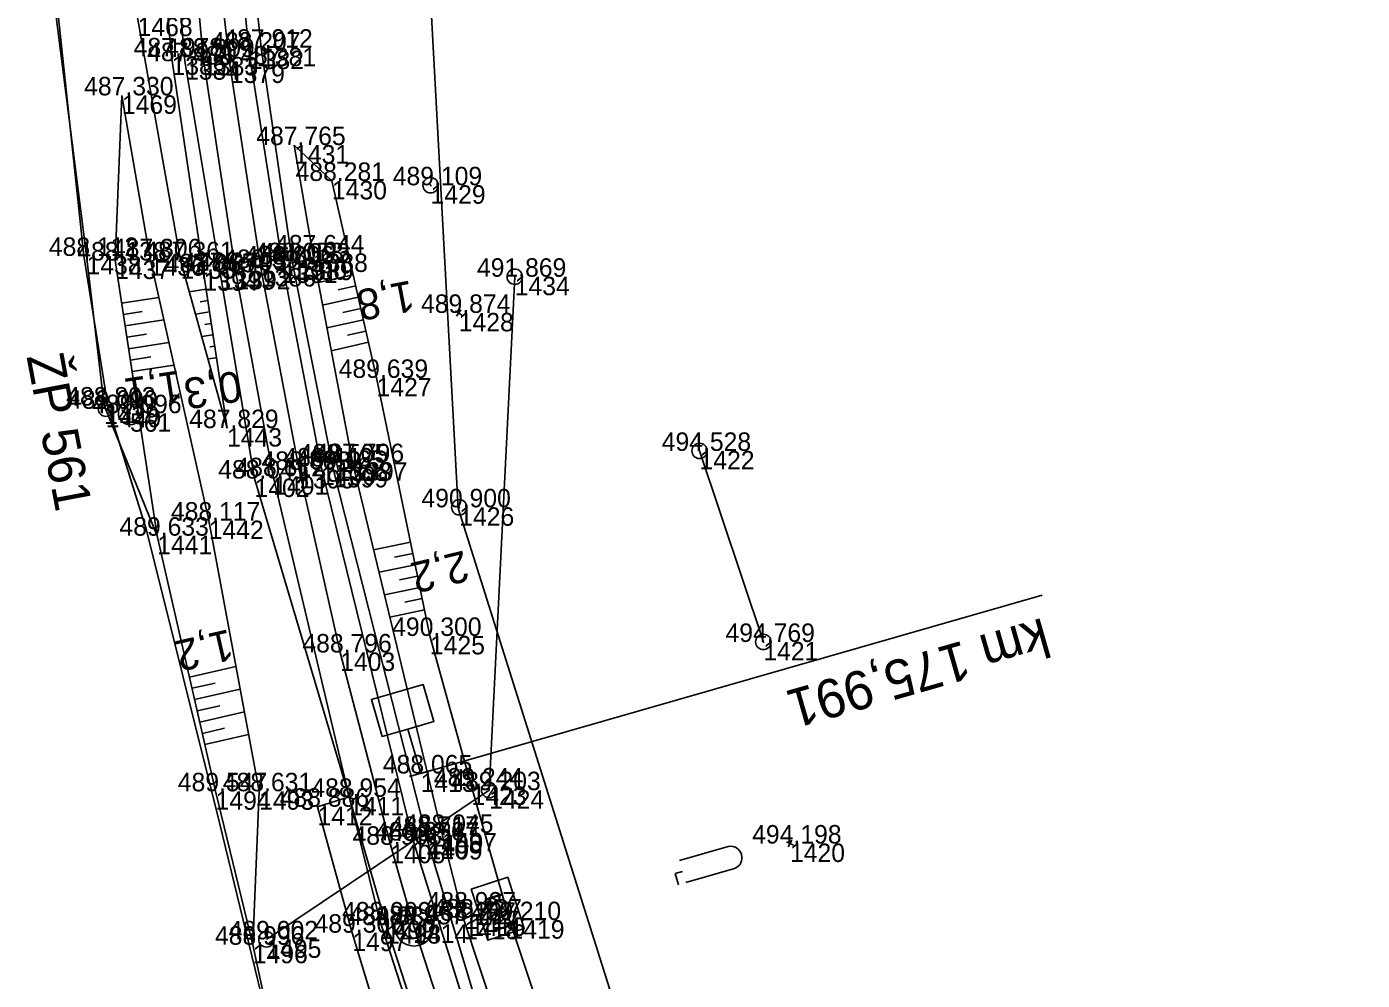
# Model space of a CAD drawing. Extents: x -1234191 to 23050, y -1290331 to -741191.
# Drawn here: x -864824.4 to -864737.7, y -1102188.3 to -1102126.4 of the extents above; entities that cross this region are included whole.
import ezdxf

# ---------------------------------------------------------------- set-up
doc = ezdxf.new("R2010")
doc.units = 0
for name, color, linetype in [('Vrstva 1', 7, 'Continuous'), ('Vrstva 14', 7, 'Continuous'), ('Vrstva 17', 7, 'Continuous'), ('Vrstva 29', 7, 'Continuous'), ('Vrstva 36', 7, 'Continuous'), ('Vrstva 4', 7, 'Continuous'), ('Vrstva 48', 7, 'Continuous'), ('Vrstva 49', 7, 'Continuous'), ('Vrstva 53', 7, 'Continuous'), ('Vrstva 55', 7, 'Continuous'), ('Vrstva 58', 7, 'Continuous'), ('Vrstva 60', 7, 'Continuous'), ('Vrstva 61', 7, 'Continuous'), ('Vrstva 63', 7, 'Continuous'), ('Vrstva 7', 7, 'Continuous')]:
    doc.layers.add(name, color=color, linetype=linetype)

msp = doc.modelspace()

# ---------------------------------------------------------------- linework, layer by layer
at = {"layer": 'Vrstva 1'}
msp.add_lwpolyline([(-864812.662, -1102116.591), (-864811.223, -1102128.811), (-864809.205, -1102142.027), (-864806.722, -1102155.135), (-864804.065, -1102166.985), (-864800.81, -1102179.473), (-864799.327, -1102184.642), (-864793.276, -1102203.351), (-864788.472, -1102216.217), (-864784.09, -1102226.799), (-864779.051, -1102237.932)], dxfattribs=at)
at = {"layer": 'Vrstva 14'}
for points in [[(-864803.487, -1102176.363), (-864805.538, -1102177.002), (-864803.279, -1102185.179), (-864801.272, -1102191.829), (-864800.999, -1102192.715), (-864797.038, -1102204.541), (-864792.174, -1102217.716), (-864787.795, -1102228.707), (-864777.396, -1102250.707), (-864770.68, -1102262.994), (-864764.855, -1102273.072), (-864757.201, -1102285.395), (-864749.135, -1102297.506), (-864732.788, -1102320.987), (-864729.796, -1102325.209), (-864715.094, -1102346.33), (-864710.4, -1102353.054)], [(-864803.487, -1102176.363), (-864801.493, -1102184.387), (-864795.268, -1102203.701), (-864790.453, -1102216.833), (-864785.996, -1102228.121), (-864775.354, -1102250.302), (-864769.213, -1102261.619), (-864763.262, -1102272.042), (-864755.658, -1102284.252), (-864747.501, -1102296.475), (-864731.187, -1102319.885), (-864714.566, -1102343.647), (-864708.614, -1102351.844)], [(-864709.257, -1102352.267), (-864708.614, -1102351.844), (-864719.753, -1102335.554), (-864730.866, -1102319.762), (-864747.312, -1102296.154), (-864755.255, -1102284.249), (-864762.836, -1102272.091), (-864768.951, -1102261.487), (-864775.081, -1102250.136), (-864785.673, -1102228.01), (-864790.18, -1102216.627), (-864794.911, -1102203.734), (-864801.088, -1102184.689), (-864803.487, -1102176.363)]]:
    msp.add_lwpolyline(points, dxfattribs=at)
at = {"layer": 'Vrstva 17'}
msp.add_line((-864776.611, -1102166.304), (-864780.75, -1102153.9), dxfattribs=at)
for points in [[(-864823.711, -1102116.139), (-864820.521, -1102141.24), (-864819.388, -1102150.956)], [(-864819.388, -1102150.956), (-864815.935, -1102159.406), (-864812.15, -1102176.001), (-864809.737, -1102185.964), (-864807.838, -1102194.801), (-864796.365, -1102216.256)]]:
    msp.add_lwpolyline(points, dxfattribs=at)
at = {"layer": 'Vrstva 29'}
msp.add_lwpolyline([(-864792.74, -1102142.593), (-864794.402, -1102175.929), (-864808.855, -1102185.613)], dxfattribs=at)
at = {"layer": 'Vrstva 36'}
for centre in [(-864792.74, -1102142.593), (-864794.402, -1102175.929), (-864808.855, -1102185.613)]:
    msp.add_circle(centre, 0.5, dxfattribs=at)
at = {"layer": 'Vrstva 4'}
for points in [[(-864740.902, -1101796.531), (-864752.216, -1101825.975), (-864757.608, -1101840.68), (-864768.074, -1101871.143), (-864775.197, -1101891.548), (-864782.465, -1101911.432), (-864790.052, -1101934.232), (-864797.472, -1101956.88), (-864805.508, -1101986.57), (-864808.894, -1102000.613), (-864814, -1102030.051), (-864816.493, -1102053.477), (-864817.146, -1102069.207), (-864817.043, -1102086.234), (-864816.27, -1102104.177), (-864814.136, -1102128.6), (-864811.866, -1102142.231), (-864809.623, -1102155.697), (-864803.487, -1102176.363), (-864808.413, -1102155.543)], [(-864740.17, -1101796.996), (-864751.208, -1101826.065), (-864756.884, -1101841.232), (-864767.554, -1101871.627), (-864774.515, -1101891.737), (-864781.32, -1101911.83), (-864789.034, -1101934.494), (-864796.278, -1101957.4), (-864804.572, -1101986.675), (-864807.914, -1102000.875), (-864812.872, -1102030.46), (-864815.214, -1102053.832), (-864815.844, -1102069.063), (-864815.901, -1102086.041), (-864815.196, -1102104.063), (-864812.96, -1102128.327), (-864810.861, -1102142.205), (-864808.413, -1102155.543)], [(-864811.659, -1102103.928), (-864809.2, -1102127.726), (-864807.185, -1102141.585), (-864804.521, -1102155.069), (-864798.393, -1102179.226), (-864791.385, -1102202.501), (-864781.834, -1102225.919), (-864771.595, -1102248.289), (-864759.042, -1102270.014), (-864751.566, -1102282.006), (-864743.683, -1102294.392), (-864727.575, -1102317.399), (-864716.281, -1102333.467), (-864705.754, -1102349.304), (-864698.122, -1102361.085), (-864698.119, -1102362.22)], [(-864812.291, -1102104.055), (-864809.987, -1102127.912), (-864807.811, -1102141.796), (-864805.307, -1102154.915), (-864799.34, -1102179.192), (-864791.931, -1102202.786), (-864782.712, -1102226.282), (-864772.001, -1102248.608), (-864760.042, -1102270.211), (-864752.664, -1102282.637), (-864744.67, -1102294.445), (-864728.229, -1102318.042), (-864717.118, -1102333.883), (-864706.413, -1102349.735), (-864698.119, -1102362.22)]]:
    msp.add_lwpolyline(points, dxfattribs=at)
at = {"layer": 'Vrstva 48'}
for p, q in [((-864803.225, -1102142.459), (-864805.483, -1102142.97)), ((-864812.768, -1102143.398), (-864813.855, -1102143.562)), ((-864803.059, -1102143.19), (-864804.201, -1102143.449)), ((-864818.246, -1102144.3), (-864815.842, -1102143.932)), ((-864812.656, -1102144.139), (-864813.155, -1102144.215)), ((-864802.894, -1102143.922), (-864805.203, -1102144.444)), ((-864802.728, -1102144.653), (-864803.895, -1102144.917)), ((-864818.132, -1102145.041), (-864816.905, -1102144.853)), ((-864818.019, -1102145.783), (-864815.513, -1102145.399)), ((-864812.544, -1102144.881), (-864813.453, -1102145.018)), ((-864802.563, -1102145.385), (-864804.923, -1102145.919)), ((-864817.905, -1102146.524), (-864816.627, -1102146.328)), ((-864812.32, -1102146.364), (-864813.05, -1102146.474)), ((-864812.432, -1102145.623), (-864812.842, -1102145.684)), ((-864802.397, -1102146.116), (-864803.59, -1102146.386)), ((-864817.792, -1102147.265), (-864815.185, -1102146.867)), ((-864812.209, -1102147.106), (-864812.529, -1102147.154)), ((-864802.232, -1102146.848), (-864804.643, -1102147.393)), ((-864817.679, -1102148.007), (-864816.349, -1102147.803)), ((-864812.097, -1102147.847), (-864812.648, -1102147.931)), ((-864817.565, -1102148.748), (-864814.856, -1102148.334)), ((-864799.503, -1102159.821), (-864801.898, -1102160.316)), ((-864799.351, -1102160.555), (-864800.537, -1102160.8)), ((-864799.199, -1102161.289), (-864801.547, -1102161.775)), ((-864799.047, -1102162.024), (-864800.209, -1102162.264)), ((-864798.896, -1102162.758), (-864801.195, -1102163.234)), ((-864798.744, -1102163.493), (-864799.881, -1102163.728)), ((-864798.592, -1102164.227), (-864800.843, -1102164.693)), ((-864813.842, -1102168.581), (-864810.834, -1102167.894)), ((-864813.676, -1102169.312), (-864812.186, -1102168.972)), ((-864813.509, -1102170.043), (-864810.56, -1102169.37)), ((-864813.342, -1102170.774), (-864811.882, -1102170.441)), ((-864813.175, -1102171.505), (-864810.285, -1102170.846)), ((-864813.009, -1102172.237), (-864811.578, -1102171.91)), ((-864812.842, -1102172.968), (-864810.01, -1102172.322))]:
    msp.add_line(p, q, dxfattribs=at)
at = {"layer": 'Vrstva 49'}
for p, q in [((-864796.165, -1102145.081), (-864796.579, -1102144.799)), ((-864796.513, -1102145.147), (-864796.231, -1102144.733)), ((-864774.659, -1102179.505), (-864775.105, -1102179.277)), ((-864774.996, -1102179.614), (-864774.768, -1102179.168))]:
    msp.add_line(p, q, dxfattribs=at)
for points in [[(-864755.835, -1101829.455), (-864758.942, -1101840.903), (-864767.622, -1101868.619), (-864775.596, -1101891.287), (-864782.465, -1101911.432), (-864790.052, -1101934.232), (-864797.89, -1101956.168), (-864806.814, -1101987.106), (-864809.741, -1102000.191), (-864814.996, -1102029.866), (-864817.353, -1102053.898), (-864818.19, -1102069.846), (-864818.269, -1102085.053), (-864817.187, -1102104.071), (-864815.01, -1102128.285), (-864812.933, -1102142.304), (-864811.407, -1102152.419)], [(-864821.191, -1102110.463), (-864818.608, -1102117.375), (-864817.211, -1102125.766), (-864814.419, -1102141.523), (-864811.407, -1102152.419)], [(-864818.228, -1102130.817), (-864818.668, -1102141.538), (-864815.935, -1102159.406), (-864812.15, -1102176.001), (-864809.737, -1102185.964)], [(-864818.228, -1102130.817), (-864816.424, -1102141.33), (-864812.597, -1102158.426), (-864809.326, -1102175.998), (-864809.737, -1102185.964)], [(-864807.054, -1102134.046), (-864804.602, -1102136.373), (-864801.708, -1102149.161), (-864798.243, -1102165.913), (-864795.539, -1102175.688), (-864793.082, -1102184.367), (-864788.084, -1102199.343), (-864780.301, -1102219.818), (-864774.289, -1102234.17), (-864761.452, -1102252.366), (-864766.783, -1102255.601)], [(-864807.054, -1102134.046), (-864805.841, -1102141.082), (-864803.268, -1102154.632), (-864797.467, -1102178.702), (-864796.016, -1102184.406), (-864790.186, -1102202.065), (-864781.067, -1102225.433), (-864770.983, -1102247.96), (-864766.783, -1102255.601)]]:
    msp.add_lwpolyline(points, dxfattribs=at)
at = {"layer": 'Vrstva 53'}
for p, q in [((-864798.193, -1102136.703), (-864798.209, -1102136.605)), ((-864819.256, -1102151.214), (-864819.274, -1102151.116)), ((-864780.739, -1102153.949), (-864780.761, -1102153.851)), ((-864796.331, -1102157.611), (-864796.353, -1102157.513)), ((-864776.598, -1102166.352), (-864776.624, -1102166.256))]:
    msp.add_line(p, q, dxfattribs=at)
for points in [[(-864682.87, -1101731.69), (-864747.95, -1101843.06), (-864760.1, -1101922), (-864794.55, -1102006.17), (-864798.5, -1102045.69), (-864798.72, -1102048.88), (-864793.32, -1102066.32), (-864797.4, -1102091.32), (-864797.84, -1102093.95), (-864799.36, -1102103.28), (-864796.42, -1102157.61), (-864777.4, -1102218), (-864753.72, -1102268.82), (-864727.63, -1102309.51), (-864691.84, -1102360.44), (-864685.34, -1102369.7), (-864652.19, -1102431.45)], [(-864774.94, -1102258.3), (-864792.49, -1102217.59), (-864795.39, -1102216.7), (-864805.37, -1102199.95), (-864807.85, -1102194.68), (-864811.9, -1102178.04), (-864816.64, -1102159.05), (-864819.14, -1102150.98), (-864820.7, -1102141.23), (-864823.37, -1102116.01)]]:
    msp.add_lwpolyline(points, dxfattribs=at)
for centre in [(-864798.201, -1102136.654), (-864819.265, -1102151.165), (-864780.75, -1102153.9), (-864796.342, -1102157.562), (-864776.611, -1102166.304)]:
    msp.add_circle(centre, 0.499, dxfattribs=at)
at = {"layer": 'Vrstva 55'}
msp.add_lwpolyline([(-864682.87, -1101731.69), (-864747.95, -1101843.06), (-864760.1, -1101922), (-864794.55, -1102006.17), (-864798.72, -1102048.88), (-864793.32, -1102066.32), (-864799.36, -1102103.28), (-864796.42, -1102157.61), (-864777.4, -1102218), (-864753.72, -1102268.82), (-864727.63, -1102309.51), (-864685.34, -1102369.7), (-864652.19, -1102431.45)], dxfattribs=at)
at = {"layer": 'Vrstva 58'}
for p, q in [((-864778.886, -1102179.575), (-864782.058, -1102180.485)), ((-864778.473, -1102181.017), (-864781.645, -1102181.927)), ((-864781.851, -1102181.206), (-864782.332, -1102181.344)), ((-864782.332, -1102181.344), (-864782.125, -1102182.065))]:
    msp.add_line(p, q, dxfattribs=at)
msp.add_arc((-864778.749, -1102180.316), 0.753, 291.52271, 100.49395, dxfattribs=at)
at = {"layer": 'Vrstva 60'}
for p, q in [((-864809.987, -1102127.912), (-864809.987, -1102127.912)), ((-864809.2, -1102127.726), (-864809.2, -1102127.726)), ((-864815.01, -1102128.285), (-864815.01, -1102128.285)), ((-864814.136, -1102128.6), (-864814.136, -1102128.6)), ((-864812.96, -1102128.327), (-864812.96, -1102128.327)), ((-864811.223, -1102128.811), (-864811.223, -1102128.811)), ((-864818.228, -1102130.817), (-864818.228, -1102130.817)), ((-864807.054, -1102134.046), (-864807.054, -1102134.046)), ((-864804.602, -1102136.373), (-864804.602, -1102136.373)), ((-864798.201, -1102136.654), (-864798.201, -1102136.654)), ((-864820.521, -1102141.24), (-864820.521, -1102141.24)), ((-864805.841, -1102141.082), (-864805.841, -1102141.082)), ((-864818.668, -1102141.538), (-864818.668, -1102141.538)), ((-864816.424, -1102141.33), (-864816.424, -1102141.33)), ((-864814.419, -1102141.523), (-864814.419, -1102141.523)), ((-864809.205, -1102142.027), (-864809.205, -1102142.027)), ((-864807.811, -1102141.796), (-864807.811, -1102141.796)), ((-864807.185, -1102141.585), (-864807.185, -1102141.585)), ((-864806.774, -1102141.612), (-864806.774, -1102141.612)), ((-864812.933, -1102142.304), (-864812.933, -1102142.304)), ((-864811.866, -1102142.231), (-864811.866, -1102142.231)), ((-864810.861, -1102142.205), (-864810.861, -1102142.205)), ((-864792.74, -1102142.593), (-864792.74, -1102142.593)), ((-864796.372, -1102144.94), (-864796.372, -1102144.94)), ((-864801.708, -1102149.161), (-864801.708, -1102149.161)), ((-864819.388, -1102150.956), (-864819.388, -1102150.956)), ((-864819.265, -1102151.165), (-864819.265, -1102151.165)), ((-864817.704, -1102151.453), (-864817.704, -1102151.453)), ((-864811.407, -1102152.419), (-864811.407, -1102152.419)), ((-864780.75, -1102153.9), (-864780.75, -1102153.9)), ((-864805.307, -1102154.915), (-864805.307, -1102154.915)), ((-864804.521, -1102155.069), (-864804.521, -1102155.069)), ((-864804.297, -1102154.655), (-864804.297, -1102154.655)), ((-864803.268, -1102154.632), (-864803.268, -1102154.632)), ((-864809.623, -1102155.697), (-864809.623, -1102155.697)), ((-864808.413, -1102155.543), (-864808.413, -1102155.543)), ((-864806.722, -1102155.135), (-864806.722, -1102155.135)), ((-864796.342, -1102157.562), (-864796.342, -1102157.562)), ((-864812.597, -1102158.426), (-864812.597, -1102158.426)), ((-864815.935, -1102159.406), (-864815.935, -1102159.406)), ((-864798.243, -1102165.913), (-864798.243, -1102165.913)), ((-864776.611, -1102166.304), (-864776.611, -1102166.304)), ((-864804.065, -1102166.985), (-864804.065, -1102166.985)), ((-864798.843, -1102174.84), (-864798.843, -1102174.84)), ((-864795.539, -1102175.688), (-864795.539, -1102175.688)), ((-864812.15, -1102176.001), (-864812.15, -1102176.001)), ((-864809.326, -1102175.998), (-864809.326, -1102175.998)), ((-864803.487, -1102176.363), (-864803.487, -1102176.363)), ((-864794.402, -1102175.929), (-864794.402, -1102175.929)), ((-864805.538, -1102177.002), (-864805.538, -1102177.002)), ((-864799.34, -1102179.192), (-864799.34, -1102179.192)), ((-864798.4, -1102178.835), (-864798.4, -1102178.835)), ((-864798.393, -1102179.226), (-864798.393, -1102179.226)), ((-864797.467, -1102178.702), (-864797.467, -1102178.702)), ((-864774.882, -1102179.391), (-864774.882, -1102179.391)), ((-864800.81, -1102179.473), (-864800.81, -1102179.473)), ((-864801.493, -1102184.387), (-864801.493, -1102184.387)), ((-864796.016, -1102184.406), (-864796.016, -1102184.406)), ((-864796.007, -1102183.743), (-864796.007, -1102183.743)), ((-864795.618, -1102184.198), (-864795.618, -1102184.198)), ((-864793.082, -1102184.367), (-864793.082, -1102184.367)), ((-864803.279, -1102185.179), (-864803.279, -1102185.179)), ((-864801.088, -1102184.689), (-864801.088, -1102184.689)), ((-864799.327, -1102184.642), (-864799.327, -1102184.642)), ((-864809.737, -1102185.964), (-864809.737, -1102185.964)), ((-864808.855, -1102185.613), (-864808.855, -1102185.613))]:
    msp.add_line(p, q, dxfattribs=at)
at = {"layer": 'Vrstva 63'}
msp.add_line((-864817.754, -1102151.453), (-864817.654, -1102151.453), dxfattribs=at)
msp.add_circle((-864817.704, -1102151.453), 0.756, dxfattribs=at)
at = {"layer": 'Vrstva 7'}
for p, q in [((-864806.681, -1102142.103), (-864806.867, -1102141.121)), ((-864807.265, -1102141.705), (-864806.283, -1102141.519)), ((-864804.188, -1102155.143), (-864804.406, -1102154.167)), ((-864804.785, -1102154.764), (-864803.809, -1102154.546)), ((-864758.53, -1102163.274), (-864798.843, -1102174.84)), ((-864799.564, -1102175.047), (-864798.122, -1102174.633)), ((-864798.262, -1102179.316), (-864798.538, -1102178.354)), ((-864798.881, -1102178.973), (-864797.919, -1102178.697)), ((-864796.022, -1102183.695), (-864795.992, -1102183.791)), ((-864795.618, -1102184.198), (-864795.025, -1102184.006))]:
    msp.add_line(p, q, dxfattribs=at)
msp.add_lwpolyline([(-864798.843, -1102174.84), (-864799.67, -1102171.956), (-864797.988, -1102171.474), (-864798.678, -1102169.071), (-864802.042, -1102170.036), (-864801.352, -1102172.439), (-864799.67, -1102171.956)], dxfattribs=at)
msp.add_lwpolyline([(-864795.561, -1102182.349), (-864793.199, -1102181.585), (-864792.125, -1102184.903), (-864794.488, -1102185.668)], close=True, dxfattribs=at)
for centre, radius in [((-864799.276, -1102184.8), 1.246), ((-864796.007, -1102183.743), 0.5), ((-864799.276, -1102184.8), 0.752)]:
    msp.add_circle(centre, radius, dxfattribs=at)

# ---------------------------------------------------------------- texts
at = {"layer": 'Vrstva 48'}
for s, rotation, p in [('1,8', 190.75185, (-864799.472, -1102142.817)), ('1,1', 188.69628, (-864814.483, -1102148.663)), ('0,3', 188.57923, (-864810.635, -1102148.682)), ('2,2', 193.55019, (-864796.018, -1102160.35)), ('1,2', 192.84828, (-864811.281, -1102165.464))]:
    msp.add_text(s, height=2, rotation=rotation, dxfattribs=at).set_placement(p)
at = {"layer": 'Vrstva 60'}
for s, p in [('1468', (-864817.211, -1102126.966)), ('1385', (-864815.01, -1102129.485)), ('1382', (-864809.987, -1102129.112)), ('1381', (-864809.2, -1102128.926)), ('1384', (-864814.136, -1102129.8)), ('1383', (-864812.96, -1102129.527)), ('1379', (-864811.223, -1102130.011)), ('1469', (-864818.228, -1102132.017)), ('1431', (-864807.054, -1102135.246)), ('1430', (-864804.602, -1102137.573)), ('1429', (-864798.201, -1102137.854)), ('1438', (-864820.521, -1102142.44)), ('1388', (-864805.841, -1102142.282)), ('1437', (-864818.668, -1102142.738)), ('1436', (-864816.424, -1102142.53)), ('1435', (-864814.419, -1102142.723)), ('1386', (-864809.205, -1102143.227)), ('1391', (-864807.811, -1102142.996)), ('1390', (-864807.185, -1102142.785)), ('1389', (-864806.774, -1102142.812)), ('1394', (-864812.933, -1102143.504)), ('1393', (-864811.866, -1102143.431)), ('1392', (-864810.861, -1102143.405)), ('1434', (-864792.74, -1102143.793)), ('1428', (-864796.372, -1102146.14)), ('1427', (-864801.708, -1102150.361)), ('1439', (-864819.388, -1102152.156)), ('1440', (-864819.265, -1102152.365)), ('561', (-864817.704, -1102152.653)), ('1443', (-864811.407, -1102153.619)), ('1422', (-864780.75, -1102155.1)), ('1395', (-864806.722, -1102156.335)), ('1400', (-864805.307, -1102156.115)), ('1399', (-864804.521, -1102156.269)), ('1398', (-864804.297, -1102155.855)), ('1397', (-864803.268, -1102155.832)), ('1402', (-864809.623, -1102156.897)), ('1401', (-864808.413, -1102156.743)), ('1426', (-864796.342, -1102158.762)), ('1442', (-864812.597, -1102159.626)), ('1441', (-864815.935, -1102160.606)), ('1425', (-864798.243, -1102167.113)), ('1421', (-864776.611, -1102167.504)), ('1403', (-864804.065, -1102168.185)), ('1413', (-864798.843, -1102176.04)), ('1423', (-864795.539, -1102176.888)), ('1424', (-864794.402, -1102177.129)), ('1494', (-864812.15, -1102177.201)), ('1493', (-864809.326, -1102177.198)), ('1411', (-864803.487, -1102177.563)), ('1412', (-864805.538, -1102178.202)), ('1410', (-864799.34, -1102180.392)), ('1408', (-864798.4, -1102180.035)), ('1409', (-864798.393, -1102180.426)), ('1407', (-864797.467, -1102179.902)), ('1420', (-864774.882, -1102180.591)), ('1405', (-864800.81, -1102180.673)), ('1499', (-864801.493, -1102185.587)), ('1418', (-864796.016, -1102185.606)), ('1417', (-864796.007, -1102184.943)), ('1416', (-864795.618, -1102185.398)), ('1419', (-864793.082, -1102185.567)), ('1497', (-864803.279, -1102186.379)), ('1498', (-864801.088, -1102185.889)), ('1414', (-864799.327, -1102185.842)), ('1496', (-864809.737, -1102187.164)), ('1495', (-864808.855, -1102186.813))]:
    msp.add_text(s, height=1.2, dxfattribs=at).set_placement(p)
at = {"layer": 'Vrstva 61'}
for s, p in [('487.912', (-864811.648, -1102127.726)), ('487.978', (-864817.464, -1102128.285)), ('487.970', (-864816.587, -1102128.6)), ('488.309', (-864815.414, -1102128.327)), ('488.207', (-864812.439, -1102127.912)), ('488.487', (-864813.675, -1102128.811)), ('487.330', (-864820.679, -1102130.817)), ('487.765', (-864809.51, -1102134.046)), ('488.281', (-864806.959, -1102136.373)), ('489.109', (-864800.655, -1102136.654)), ('488.112', (-864822.969, -1102141.24)), ('488.138', (-864821.122, -1102141.538)), ('487.306', (-864818.876, -1102141.33)), ('487.361', (-864816.776, -1102141.523)), ('488.053', (-864809.637, -1102141.585)), ('488.393', (-864809.226, -1102141.612)), ('487.644', (-864808.292, -1102141.082)), ('487.865', (-864815.389, -1102142.304)), ('487.974', (-864814.317, -1102142.231)), ('488.495', (-864813.317, -1102142.205)), ('488.592', (-864811.653, -1102142.027)), ('488.306', (-864810.263, -1102141.796)), ('491.869', (-864795.194, -1102142.593)), ('489.874', (-864798.823, -1102144.94)), ('489.639', (-864804.162, -1102149.161)), ('488.803', (-864821.84, -1102150.956)), ('489.090', (-864821.716, -1102151.165)), ('489.096', (-864820.156, -1102151.453)), ('487.829', (-864813.861, -1102152.419)), ('494.528', (-864783.204, -1102153.9)), ('488.693', (-864809.174, -1102155.135)), ('488.442', (-864807.755, -1102154.915)), ('488.165', (-864806.977, -1102155.069)), ('488.505', (-864806.753, -1102154.655)), ('487.796', (-864805.72, -1102154.632)), ('488.041', (-864811.98, -1102155.697)), ('488.612', (-864810.861, -1102155.543)), ('490.900', (-864798.793, -1102157.562)), ('488.117', (-864815.049, -1102158.426)), ('489.633', (-864818.387, -1102159.406)), ('490.300', (-864800.694, -1102165.913)), ('494.769', (-864779.065, -1102166.304)), ('488.796', (-864806.517, -1102166.985)), ('488.065', (-864801.299, -1102174.84)), ('489.547', (-864814.602, -1102176.001)), ('488.631', (-864811.683, -1102175.998)), ('489.244', (-864797.99, -1102175.688)), ('489.203', (-864796.854, -1102175.929)), ('488.886', (-864807.99, -1102177.002)), ('488.954', (-864805.938, -1102176.363)), ('488.717', (-864800.852, -1102178.835)), ('488.045', (-864799.923, -1102178.702)), ('488.908', (-864803.264, -1102179.473)), ('488.656', (-864801.792, -1102179.192)), ('488.347', (-864800.845, -1102179.226)), ('494.198', (-864777.336, -1102179.391)), ('488.927', (-864798.459, -1102183.743)), ('488.909', (-864803.947, -1102184.387)), ('489.384', (-864803.539, -1102184.689)), ('488.957', (-864801.779, -1102184.642)), ('488.227', (-864798.468, -1102184.406)), ('488.437', (-864798.07, -1102184.198)), ('490.210', (-864795.533, -1102184.367)), ('489.002', (-864811.303, -1102185.613)), ('489.306', (-864805.731, -1102185.179)), ('488.996', (-864812.189, -1102185.964))]:
    msp.add_text(s, height=1.2, dxfattribs=at).set_placement(p)
at = {"layer": 'Vrstva 63'}
msp.add_text('ŽP 561', height=2.4, rotation=280.72624, dxfattribs=at).set_placement((-864824.424, -1102147.768))
at = {"layer": 'Vrstva 7'}
for s, height, rotation, p in [('km 175,991', 2.5, 196.00833, (-864758.472, -1102164.714)), ('KM', 1.2469, 287.92262, (-864794.749, -1102182.848))]:
    msp.add_text(s, height=height, rotation=rotation, dxfattribs=at).set_placement(p)

doc.saveas('drawing.dxf')
